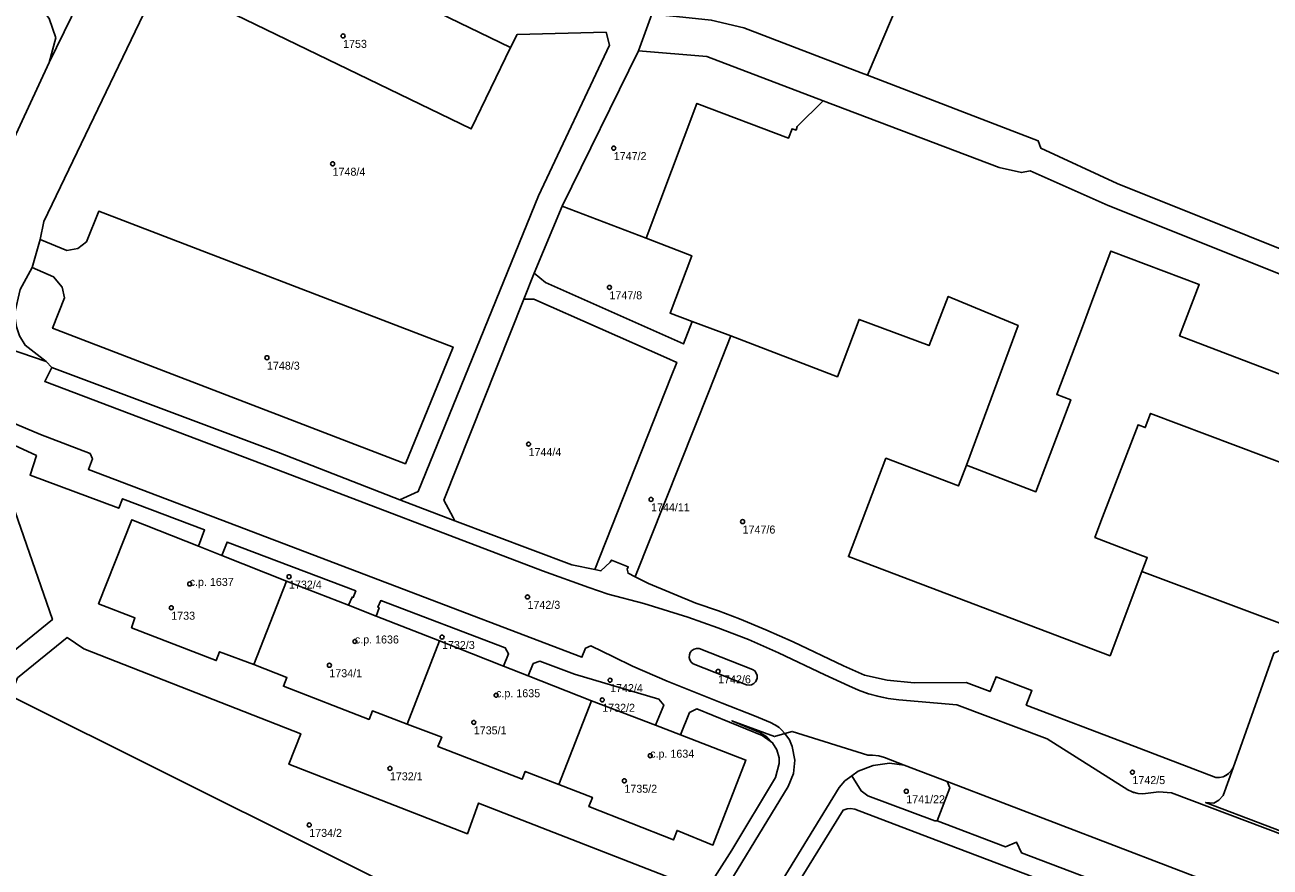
# Model space of a CAD drawing. Extents: x -878211 to -870363, y -1058464 to -1052522.
# Drawn here: x -874877.4 to -874721.8, y -1055715.8 to -1055610.5 of the extents above; entities that cross this region are included whole.
import ezdxf

# ---------------------------------------------------------------- set-up
doc = ezdxf.new("R2010")
doc.units = 0
for name, color, linetype in [('Definiční body', 7, 'Continuous'), ('Polygon budovy', 7, 'Continuous'), ('Polygon parcely', 7, 'Continuous')]:
    doc.layers.add(name, color=color, linetype=linetype)

msp = doc.modelspace()

# ---------------------------------------------------------------- linework, layer by layer
at = {"layer": 'Definiční body'}
for centre in [(-874837.6, -1055611.91994), (-874803.78, -1055625.94994), (-874838.91, -1055627.90994), (-874804.32, -1055643.34994), (-874847.11, -1055652.14994), (-874814.43, -1055662.94994), (-874799.12, -1055669.85994), (-874787.68, -1055672.63994), (-874844.36, -1055679.51994), (-874856.77, -1055680.42994), (-874814.56, -1055682.04994), (-874859.07, -1055683.40994), (-874836.13, -1055687.61994), (-874825.24, -1055687.06994), (-874839.32, -1055690.59994), (-874790.74, -1055691.35994), (-874804.24, -1055692.45994), (-874818.48, -1055694.33994), (-874805.22, -1055694.91994), (-874821.27, -1055697.73994), (-874799.23, -1055701.89994), (-874831.75, -1055703.48994), (-874738.97, -1055703.95994), (-874802.45, -1055705.03994), (-874767.23, -1055706.34994), (-874841.83, -1055710.55994)]:
    msp.add_circle(centre, 0.25, dxfattribs=at)
at = {"layer": 'Polygon budovy'}
for points in [[(-874849.99, -1055597.19), (-874854.9, -1055607.38), (-874821.58, -1055623.55), (-874816.69, -1055613.35)], [(-874863.61, -1055684.66), (-874864.04, -1055685.9), (-874853.46, -1055690), (-874853.05, -1055688.9), (-874848.74, -1055690.48), (-874844.69, -1055680.06), (-874852.75, -1055676.86), (-874855.67, -1055675.7), (-874863.98, -1055672.4), (-874868.16, -1055682.91)], [(-874848.74, -1055690.48), (-874844.62, -1055692.11), (-874845.06, -1055693.22), (-874834.35, -1055697.37), (-874833.93, -1055696.31), (-874829.59, -1055697.95), (-874825.54, -1055687.55), (-874833.46, -1055684.45), (-874836.91, -1055683.1), (-874844.69, -1055680.06)], [(-874825.54, -1055687.55), (-874829.59, -1055697.95), (-874825.28, -1055699.6), (-874825.76, -1055700.76), (-874815.23, -1055704.85), (-874814.85, -1055703.87), (-874810.65, -1055705.49), (-874806.55, -1055695.02), (-874814.47, -1055691.9), (-874817.56, -1055690.69)], [(-874806.55, -1055695.02), (-874810.65, -1055705.49), (-874806.45, -1055707.11), (-874806.89, -1055708.26), (-874796.31, -1055712.43), (-874795.87, -1055711.24), (-874791.39, -1055713.07), (-874787.26, -1055702.45), (-874795.45, -1055699.29), (-874798.58, -1055698.09)]]:
    msp.add_lwpolyline(points, close=True, dxfattribs=at)
msp.add_lwpolyline([(-874712.68, -1055657.21), (-874733.08, -1055649.43), (-874730.62, -1055643.01), (-874741.65, -1055638.81), (-874743.79, -1055644.44), (-874745.19, -1055648.27), (-874748.42, -1055656.74), (-874746.67, -1055657.41), (-874751.04, -1055668.91), (-874759.71, -1055665.58), (-874760.72, -1055668.17), (-874769.77, -1055664.72), (-874774.45, -1055677.01), (-874741.76, -1055689.41), (-874737.78, -1055678.88), (-874737.11, -1055677.11), (-874737.7, -1055676.91), (-874743.65, -1055674.62), (-874742.7, -1055672.08), (-874738.27, -1055660.53), (-874737.37, -1055660.87), (-874736.71, -1055659.1), (-874711.92, -1055668.47)], dxfattribs=at)
at = {"layer": 'Polygon parcely'}
for points in [[(-874659.32, -1055579.55), (-874738.01, -1055549.94), (-874759, -1055599.81), (-874764.02, -1055597.89), (-874772.06, -1055616.84), (-874750.74, -1055625.03), (-874750.43, -1055625.96), (-874740.88, -1055630.37), (-874692.09, -1055649.89)], [(-874849.99, -1055597.19), (-874816.69, -1055613.35), (-874815.86, -1055611.76), (-874804.73, -1055611.46), (-874804.32, -1055613.06), (-874813.17, -1055631.93), (-874828.2, -1055668.89), (-874830.51, -1055669.92), (-874823.62, -1055672.52), (-874823.84, -1055672.12), (-874825.03, -1055669.94), (-874815.02, -1055644.81), (-874813.74, -1055641.56), (-874810.22, -1055633.22), (-874800.69, -1055613.77), (-874799.01, -1055609.18)], [(-874866.86, -1055599.95), (-874874.32, -1055615.24), (-874885.47, -1055639.27), (-874887.87, -1055642.85), (-874891.48, -1055645.03), (-874895.45, -1055645.55), (-874874.71, -1055652.62), (-874877.32, -1055650.59), (-874878.05, -1055649.43), (-874878.41, -1055648.28), (-874878.67, -1055646.71), (-874877.95, -1055643.6), (-874876.44, -1055640.87), (-874875.45, -1055637.36), (-874874.98, -1055635.12), (-874858.37, -1055600.47)], [(-874874.31, -1055609.73), (-874873.51, -1055612.14), (-874874.32, -1055615.24), (-874866.86, -1055599.95)], [(-874858.37, -1055600.47), (-874874.98, -1055635.12), (-874875.45, -1055637.36), (-874872.14, -1055638.75), (-874870.73, -1055638.48), (-874869.66, -1055637.65), (-874868.14, -1055633.83), (-874823.86, -1055650.81), (-874829.82, -1055665.41), (-874873.9, -1055648.47), (-874872.41, -1055644.64), (-874872.69, -1055643.33), (-874873.77, -1055642.02), (-874876.44, -1055640.87), (-874877.95, -1055643.6)], [(-874878.05, -1055649.43), (-874877.32, -1055650.59), (-874874.71, -1055652.62), (-874874, -1055653.36), (-874845.68, -1055664.01), (-874830.51, -1055669.92), (-874828.2, -1055668.89), (-874813.17, -1055631.93), (-874804.32, -1055613.06), (-874804.73, -1055611.46), (-874815.86, -1055611.76), (-874816.69, -1055613.35), (-874821.58, -1055623.55), (-874854.9, -1055607.38)], [(-874692.09, -1055649.89), (-874740.88, -1055630.37), (-874750.43, -1055625.96), (-874750.74, -1055625.03), (-874772.06, -1055616.84), (-874772.86, -1055616.53), (-874787.53, -1055610.9), (-874791.6, -1055609.94), (-874795.93, -1055609.5), (-874799.01, -1055609.18), (-874800.69, -1055613.77), (-874792.17, -1055614.51), (-874777.61, -1055620.03), (-874755.63, -1055628.36), (-874752.84, -1055629.01), (-874751.73, -1055628.77), (-874742.01, -1055633.1), (-874692.07, -1055653.09)], [(-874774.4, -1055693.16), (-874777.4, -1055691.77), (-874783.18, -1055689.02), (-874786.95, -1055687.37), (-874790.78, -1055685.9), (-874794.54, -1055684.59), (-874800.04, -1055682.89), (-874804.5, -1055681.69), (-874806.89, -1055680.89), (-874812.68, -1055678.77), (-874846.54, -1055665.88), (-874874.88, -1055655.13), (-874874, -1055653.36), (-874874.71, -1055652.62), (-874895.45, -1055645.55), (-874899.28, -1055644.5), (-874933.71, -1055626.98), (-874952.2, -1055618.37), (-874965.45, -1055610.93), (-874967.27, -1055609.85)], [(-874692.07, -1055653.09), (-874742.01, -1055633.1), (-874751.73, -1055628.77), (-874752.84, -1055629.01), (-874755.63, -1055628.36), (-874777.61, -1055620.03), (-874780.85, -1055623.26), (-874781, -1055623.7), (-874781.49, -1055623.52), (-874781.93, -1055624.69), (-874793.39, -1055620.36), (-874799.74, -1055637.2), (-874794.04, -1055639.4), (-874796.74, -1055646.56), (-874793.98, -1055647.6), (-874789.16, -1055649.43), (-874775.84, -1055654.53), (-874773.13, -1055647.36), (-874764.38, -1055650.63), (-874761.98, -1055644.48), (-874753.26, -1055648.1), (-874759.71, -1055665.58), (-874760.72, -1055668.17), (-874769.77, -1055664.72), (-874774.45, -1055677.01), (-874741.76, -1055689.41), (-874737.78, -1055678.88), (-874717.23, -1055686.57)], [(-874717.23, -1055686.57), (-874737.78, -1055678.88), (-874741.76, -1055689.41), (-874774.45, -1055677.01), (-874769.77, -1055664.72), (-874760.72, -1055668.17), (-874759.71, -1055665.58), (-874753.26, -1055648.1), (-874761.98, -1055644.48), (-874764.38, -1055650.63), (-874773.13, -1055647.36), (-874775.84, -1055654.53), (-874789.16, -1055649.43), (-874791.88, -1055656.29), (-874801.05, -1055679.43), (-874801.1, -1055679.55), (-874799.45, -1055680.39), (-874793.53, -1055682.82), (-874790.7, -1055683.79), (-874788.07, -1055684.78), (-874784.78, -1055686.17), (-874781.38, -1055687.67), (-874775.08, -1055690.68), (-874772.43, -1055691.84), (-874769.6, -1055692.44), (-874766.24, -1055692.8), (-874759.76, -1055692.75), (-874756.76, -1055693.89), (-874756, -1055692.02), (-874751.54, -1055693.73), (-874752.23, -1055695.57), (-874739.55, -1055700.41), (-874728.55, -1055704.62), (-874728.089, -1055704.62), (-874727.638, -1055704.52), (-874727.329, -1055704.387), (-874726.947, -1055704.129), (-874726.628, -1055703.795), (-874726.39, -1055703.4), (-874721.29, -1055689.08)], [(-874992.64, -1055678.62), (-874968.96, -1055688.35), (-874932.81, -1055713.2), (-874895.44, -1055738.75), (-874895.01, -1055733.79), (-874893.52, -1055718.62), (-874880.16, -1055689.97), (-874873.92, -1055684.88), (-874881.88, -1055662.04), (-874882.06, -1055661.54), (-874886.81, -1055661.49), (-874931.65, -1055665.3), (-874925.16, -1055681.24), (-874928.75, -1055688.61), (-874955.3, -1055675.55), (-874981.44, -1055662.93), (-874984.59, -1055661.41), (-874985.66, -1055663.52), (-875004.44, -1055654.55)], [(-874728.16, -1055707.45), (-874727.63, -1055706.86), (-874726.39, -1055703.4), (-874726.629, -1055703.795), (-874726.947, -1055704.129), (-874727.22, -1055704.325), (-874727.638, -1055704.52), (-874728.089, -1055704.619), (-874728.55, -1055704.62), (-874739.55, -1055700.41), (-874752.23, -1055695.57), (-874751.54, -1055693.73), (-874756, -1055692.02), (-874756.76, -1055693.89), (-874759.76, -1055692.75), (-874766.24, -1055692.8), (-874769.6, -1055692.44), (-874772.43, -1055691.84), (-874775.08, -1055690.68), (-874781.38, -1055687.67), (-874784.78, -1055686.17), (-874788.07, -1055684.78), (-874790.7, -1055683.79), (-874793.53, -1055682.82), (-874799.45, -1055680.39), (-874801.1, -1055679.55), (-874802, -1055679.1), (-874802.09, -1055678.57), (-874801.97, -1055678.3), (-874804.07, -1055677.45), (-874804.22, -1055677.7), (-874805.39, -1055678.8), (-874806.14, -1055678.64), (-874809.03, -1055678.03), (-874823.62, -1055672.52), (-874830.51, -1055669.92), (-874845.68, -1055664.01), (-874874, -1055653.36), (-874874.88, -1055655.13), (-874846.54, -1055665.88), (-874812.68, -1055678.77), (-874806.89, -1055680.89), (-874804.5, -1055681.69), (-874800.04, -1055682.89), (-874794.54, -1055684.59), (-874790.78, -1055685.9), (-874786.95, -1055687.37), (-874783.18, -1055689.02), (-874777.4, -1055691.77), (-874774.4, -1055693.16), (-874773.186, -1055693.7), (-874772.059, -1055694.108), (-874770.78, -1055694.47), (-874769.478, -1055694.734), (-874768.16, -1055694.9), (-874760.93, -1055695.54), (-874749.63, -1055699.77), (-874739.53, -1055706.17), (-874739.003, -1055706.428), (-874738.836, -1055706.488), (-874738.265, -1055706.624), (-874737.68, -1055706.66), (-874735.69, -1055706.4), (-874734.09, -1055706.53), (-874710.67, -1055715.36)], [(-874886.69, -1055657), (-874875.42, -1055661.75), (-874869.21, -1055664.1), (-874868.93, -1055664.79), (-874869.43, -1055666.11), (-874850.89, -1055673.17), (-874832.06, -1055680.35), (-874807.76, -1055689.59), (-874807.31, -1055688.46), (-874806.64, -1055688.15), (-874803.8, -1055689.53), (-874801.46, -1055690.7), (-874797.09, -1055692.56), (-874790.24, -1055695.32), (-874786.19, -1055696.9), (-874784.21, -1055697.76), (-874783.635, -1055698.026), (-874783.297, -1055698.24), (-874782.808, -1055698.644), (-874782.39, -1055699.12), (-874781.5, -1055698.86), (-874772.03, -1055701.83), (-874771.45, -1055701.82), (-874770.64, -1055701.92), (-874769.94, -1055702.13), (-874767.48, -1055703.07), (-874762.14, -1055705.12), (-874720.38, -1055721.13)], [(-874882.06, -1055661.54), (-874875.92, -1055664.38), (-874876.72, -1055666.83), (-874865.63, -1055670.96), (-874865.18, -1055669.77), (-874854.91, -1055673.68), (-874855.67, -1055675.7), (-874852.75, -1055676.86), (-874852.09, -1055675.19), (-874836.01, -1055681.3), (-874836.34, -1055682.12), (-874836.48, -1055682.06), (-874836.91, -1055683.1), (-874833.46, -1055684.45), (-874833.1, -1055683.41), (-874833.24, -1055683.34), (-874832.9, -1055682.5), (-874817.34, -1055688.4), (-874816.92, -1055689.16), (-874817.56, -1055690.69), (-874814.47, -1055691.9), (-874813.85, -1055690.38), (-874813.01, -1055690.08), (-874808.67, -1055691.71), (-874798.13, -1055694.83), (-874797.53, -1055695.58), (-874798.58, -1055698.09), (-874795.45, -1055699.29), (-874794.3, -1055696.51), (-874793.41, -1055696.06), (-874785.22, -1055699.38), (-874783.93, -1055700.28), (-874784.65, -1055699.55), (-874785.51, -1055698.99), (-874789.01, -1055697.52), (-874783.71, -1055699.51), (-874782.39, -1055699.12), (-874782.809, -1055698.644), (-874783.109, -1055698.38), (-874783.635, -1055698.026), (-874784.21, -1055697.76), (-874786.19, -1055696.9), (-874790.24, -1055695.32), (-874797.09, -1055692.56), (-874801.46, -1055690.7), (-874803.8, -1055689.53), (-874806.64, -1055688.15), (-874807.31, -1055688.46), (-874807.76, -1055689.59), (-874832.06, -1055680.35), (-874850.89, -1055673.17), (-874869.43, -1055666.11), (-874868.93, -1055664.79), (-874869.21, -1055664.1), (-874875.42, -1055661.75), (-874886.69, -1055657)], [(-874794.82, -1055722.79), (-874789.03, -1055713.7), (-874783.58, -1055704.62), (-874783.11, -1055702.88), (-874783.13, -1055702.15), (-874783.42, -1055701.17), (-874783.93, -1055700.28), (-874785.22, -1055699.38), (-874793.41, -1055696.06), (-874794.3, -1055696.51), (-874795.45, -1055699.29), (-874787.26, -1055702.45), (-874791.39, -1055713.07), (-874795.87, -1055711.24), (-874796.31, -1055712.43), (-874806.89, -1055708.26), (-874806.45, -1055707.11), (-874810.65, -1055705.49), (-874814.85, -1055703.87), (-874815.23, -1055704.85), (-874825.76, -1055700.76), (-874825.28, -1055699.6), (-874829.59, -1055697.95), (-874833.93, -1055696.31), (-874834.35, -1055697.37), (-874845.06, -1055693.22), (-874844.62, -1055692.11), (-874848.74, -1055690.48), (-874853.05, -1055688.9), (-874853.46, -1055690), (-874864.04, -1055685.9), (-874863.61, -1055684.66), (-874868.16, -1055682.91), (-874863.98, -1055672.4), (-874855.67, -1055675.7), (-874854.91, -1055673.68), (-874865.18, -1055669.77), (-874865.63, -1055670.96), (-874876.72, -1055666.83), (-874875.92, -1055664.38), (-874882.06, -1055661.54)], [(-874881.88, -1055662.04), (-874873.92, -1055684.88), (-874880.16, -1055689.97)], [(-874878.28, -1055692.17), (-874872.06, -1055687.14), (-874870, -1055688.54), (-874842.9, -1055699.15), (-874844.37, -1055702.96), (-874822.07, -1055711.65), (-874820.67, -1055707.83), (-874794.9, -1055717.88)], [(-874710.67, -1055715.36), (-874734.09, -1055706.53), (-874735.69, -1055706.4), (-874737.68, -1055706.66), (-874738.265, -1055706.623), (-874738.441, -1055706.593), (-874739.003, -1055706.428), (-874739.53, -1055706.17), (-874749.63, -1055699.77), (-874760.93, -1055695.54), (-874768.16, -1055694.9), (-874769.478, -1055694.734), (-874770.654, -1055694.5), (-874771.935, -1055694.148), (-874773.186, -1055693.7), (-874774.4, -1055693.16)], [(-874811.87, -1055754.77), (-874781.97, -1055705.74), (-874781.31, -1055704.13), (-874781.15, -1055702.44), (-874781.47, -1055700.74), (-874781.82, -1055699.93), (-874782.39, -1055699.12), (-874783.71, -1055699.51), (-874789.01, -1055697.52), (-874785.51, -1055698.99), (-874784.65, -1055699.55), (-874783.93, -1055700.28), (-874783.42, -1055701.17), (-874783.13, -1055702.15), (-874783.11, -1055702.88), (-874783.58, -1055704.62), (-874789.03, -1055713.7), (-874794.82, -1055722.79)], [(-874786.7, -1055723.96), (-874775.6, -1055705.86), (-874774.9, -1055705.06), (-874774.03, -1055704.41), (-874773.26, -1055703.85), (-874771.36, -1055703.11), (-874769.34, -1055702.84), (-874767.48, -1055703.07), (-874769.94, -1055702.13), (-874770.64, -1055701.92), (-874771.45, -1055701.82), (-874772.03, -1055701.83), (-874781.5, -1055698.86), (-874782.39, -1055699.12), (-874781.82, -1055699.93), (-874781.47, -1055700.74), (-874781.15, -1055702.44), (-874781.31, -1055704.13), (-874781.97, -1055705.74), (-874811.87, -1055754.77)], [(-874743.15, -1055717.72), (-874752.83, -1055714.05), (-874753.47, -1055712.69), (-874754.83, -1055713.29), (-874763.39, -1055710.03), (-874763.66, -1055710.05), (-874772.05, -1055706.9), (-874772.85, -1055706.31), (-874774.03, -1055704.41), (-874774.9, -1055705.06), (-874775.6, -1055705.86), (-874786.7, -1055723.96)], [(-874714.95, -1055713.42), (-874729.83, -1055707.75), (-874728.81, -1055707.83), (-874728.16, -1055707.45)], [(-874792.05, -1055736.49), (-874786.26, -1055726.99), (-874785.98, -1055726.92), (-874781.63, -1055729.01), (-874780.58, -1055726.27), (-874783.8, -1055725.04), (-874784.72, -1055724.7), (-874784.81, -1055724.42), (-874775.12, -1055708.72), (-874774.63, -1055708.53), (-874774.18, -1055708.5), (-874773.66, -1055708.6), (-874764.38, -1055712.13), (-874754.72, -1055715.8), (-874731.26, -1055724.71), (-874721.79, -1055728.25), (-874718.97, -1055727.26)], [(-874731.26, -1055724.71), (-874754.72, -1055715.8), (-874764.38, -1055712.13), (-874773.66, -1055708.6), (-874774.18, -1055708.5), (-874774.63, -1055708.53), (-874775.12, -1055708.72), (-874784.81, -1055724.42)]]:
    msp.add_lwpolyline(points, dxfattribs=at)
for points in [[(-874878.69, -1055606.16), (-874883.59, -1055616.33), (-874934.18, -1055591.62), (-874929.24, -1055581.41), (-874935.73, -1055578.22), (-874939.21, -1055579.91), (-874944.69, -1055591.58), (-874921.34, -1055603.38), (-874933.71, -1055626.98), (-874899.28, -1055644.5), (-874895.45, -1055645.55), (-874891.48, -1055645.03), (-874887.87, -1055642.85), (-874885.47, -1055639.27), (-874874.32, -1055615.24), (-874873.51, -1055612.14), (-874874.31, -1055609.73), (-874876.14, -1055607.41)], [(-874795.93, -1055609.5), (-874791.6, -1055609.94), (-874787.53, -1055610.9), (-874772.86, -1055616.53), (-874772.06, -1055616.84), (-874764.02, -1055597.89), (-874786.09, -1055589.06)], [(-874854.9, -1055607.38), (-874821.58, -1055623.55), (-874816.69, -1055613.35), (-874849.99, -1055597.19)], [(-874799.74, -1055637.2), (-874793.39, -1055620.36), (-874781.93, -1055624.69), (-874781.49, -1055623.52), (-874781, -1055623.7), (-874780.85, -1055623.26), (-874777.61, -1055620.03), (-874792.17, -1055614.51), (-874800.69, -1055613.77), (-874810.22, -1055633.22)], [(-874873.77, -1055642.02), (-874872.69, -1055643.33), (-874872.41, -1055644.64), (-874873.9, -1055648.47), (-874829.82, -1055665.41), (-874823.86, -1055650.81), (-874868.14, -1055633.83), (-874869.66, -1055637.65), (-874870.73, -1055638.48), (-874872.14, -1055638.75), (-874875.45, -1055637.36), (-874876.44, -1055640.87)], [(-874793.98, -1055647.6), (-874796.74, -1055646.56), (-874794.04, -1055639.4), (-874799.74, -1055637.2), (-874810.22, -1055633.22), (-874813.74, -1055641.56), (-874812.33, -1055642.75), (-874795.06, -1055650.43)], [(-874802, -1055679.1), (-874801.1, -1055679.55), (-874801.05, -1055679.43), (-874791.88, -1055656.29), (-874789.16, -1055649.43), (-874793.98, -1055647.6), (-874795.06, -1055650.43), (-874812.33, -1055642.75), (-874813.74, -1055641.56), (-874815.02, -1055644.81), (-874813.78, -1055644.84), (-874797.18, -1055652.17), (-874795.92, -1055652.73), (-874796.61, -1055654.48), (-874805.51, -1055677.04), (-874806.14, -1055678.64), (-874805.39, -1055678.8), (-874804.22, -1055677.7), (-874804.07, -1055677.45), (-874801.97, -1055678.3), (-874802.09, -1055678.57)], [(-874825.03, -1055669.94), (-874823.84, -1055672.12), (-874823.62, -1055672.52), (-874809.03, -1055678.03), (-874806.14, -1055678.64), (-874805.51, -1055677.04), (-874796.61, -1055654.48), (-874795.92, -1055652.73), (-874797.18, -1055652.17), (-874813.78, -1055644.84), (-874815.02, -1055644.81)], [(-874855.67, -1055675.7), (-874863.98, -1055672.4), (-874868.16, -1055682.91), (-874863.61, -1055684.66), (-874864.04, -1055685.9), (-874853.46, -1055690), (-874853.05, -1055688.9), (-874848.74, -1055690.48), (-874844.69, -1055680.06), (-874852.75, -1055676.86)], [(-874852.75, -1055676.86), (-874844.69, -1055680.06), (-874836.91, -1055683.1), (-874836.48, -1055682.06), (-874836.34, -1055682.12), (-874836.01, -1055681.3), (-874852.09, -1055675.19)], [(-874848.74, -1055690.48), (-874844.62, -1055692.11), (-874845.06, -1055693.22), (-874834.35, -1055697.37), (-874833.93, -1055696.31), (-874829.59, -1055697.95), (-874825.54, -1055687.55), (-874833.46, -1055684.45), (-874836.91, -1055683.1), (-874844.69, -1055680.06)], [(-874833.46, -1055684.45), (-874825.54, -1055687.55), (-874817.56, -1055690.69), (-874816.92, -1055689.16), (-874817.34, -1055688.4), (-874832.9, -1055682.5), (-874833.24, -1055683.34), (-874833.1, -1055683.41)], [(-874872.06, -1055687.14), (-874878.28, -1055692.17), (-874879.16, -1055694.43), (-874801.27, -1055733.29), (-874794.82, -1055722.79), (-874793.78, -1055720.54), (-874794.9, -1055717.88), (-874820.67, -1055707.83), (-874822.07, -1055711.65), (-874844.37, -1055702.96), (-874842.9, -1055699.15), (-874870, -1055688.54)], [(-874815.23, -1055704.85), (-874814.85, -1055703.87), (-874810.65, -1055705.49), (-874806.55, -1055695.02), (-874814.47, -1055691.9), (-874817.56, -1055690.69), (-874825.54, -1055687.55), (-874829.59, -1055697.95), (-874825.28, -1055699.6), (-874825.76, -1055700.76)], [(-874793.85, -1055690.41), (-874787.2, -1055693.05), (-874786.879, -1055693.091), (-874786.561, -1055693.032), (-874786.275, -1055692.878), (-874786.051, -1055692.645), (-874785.967, -1055692.503), (-874785.872, -1055692.193), (-874785.875, -1055691.87), (-874785.977, -1055691.562), (-874786.169, -1055691.301), (-874786.43, -1055691.11), (-874793.12, -1055688.5), (-874793.442, -1055688.489), (-874793.752, -1055688.577), (-874794.02, -1055688.756), (-874794.214, -1055688.997), (-874794.331, -1055689.298), (-874794.35, -1055689.619), (-874794.27, -1055689.931), (-874794.098, -1055690.204)], [(-874793.12, -1055688.5), (-874786.43, -1055691.11), (-874786.168, -1055691.301), (-874785.977, -1055691.562), (-874785.875, -1055691.869), (-874785.871, -1055692.193), (-874785.908, -1055692.355), (-874786.051, -1055692.646), (-874786.275, -1055692.879), (-874786.56, -1055693.032), (-874786.879, -1055693.091), (-874787.2, -1055693.05), (-874793.85, -1055690.41), (-874794.097, -1055690.203), (-874794.269, -1055689.931), (-874794.349, -1055689.619), (-874794.333, -1055689.311), (-874794.22, -1055689.01), (-874794.02, -1055688.757), (-874793.752, -1055688.578), (-874793.442, -1055688.49)], [(-874711.95, -1055691.7), (-874718.23, -1055689.19), (-874720.18, -1055688.56), (-874721.29, -1055689.08), (-874726.39, -1055703.4), (-874727.63, -1055706.86), (-874728.16, -1055707.45), (-874728.81, -1055707.83), (-874729.83, -1055707.75), (-874714.95, -1055713.42), (-874716.09, -1055712.77), (-874716.55, -1055712.17), (-874716.43, -1055710.95), (-874715.5, -1055708.6), (-874709.53, -1055693.57), (-874709.72, -1055692.7)], [(-874814.47, -1055691.9), (-874806.55, -1055695.02), (-874798.58, -1055698.09), (-874797.53, -1055695.58), (-874798.13, -1055694.83), (-874808.67, -1055691.71), (-874813.01, -1055690.08), (-874813.85, -1055690.38)], [(-874889.21, -1055739.85), (-874888.66, -1055747.81), (-874834.8, -1055782.87), (-874819.95, -1055759.02), (-874820.67, -1055756.78), (-874818.23, -1055753), (-874812.5, -1055751.61), (-874801.27, -1055733.29), (-874879.16, -1055694.43), (-874889.4, -1055716.78), (-874890.26, -1055719.4), (-874890.42, -1055722.13)], [(-874795.45, -1055699.29), (-874798.58, -1055698.09), (-874806.55, -1055695.02), (-874810.65, -1055705.49), (-874806.45, -1055707.11), (-874806.89, -1055708.26), (-874796.31, -1055712.43), (-874795.87, -1055711.24), (-874791.39, -1055713.07), (-874787.26, -1055702.45)], [(-874774.03, -1055704.41), (-874772.85, -1055706.31), (-874772.05, -1055706.9), (-874763.66, -1055710.05), (-874763.39, -1055710.03), (-874761.8, -1055705.93), (-874762.14, -1055705.12), (-874767.48, -1055703.07), (-874769.34, -1055702.84), (-874771.36, -1055703.11), (-874773.26, -1055703.85)], [(-874761.8, -1055705.93), (-874763.39, -1055710.03), (-874754.83, -1055713.29), (-874753.47, -1055712.69), (-874752.83, -1055714.05), (-874743.15, -1055717.72), (-874741.78, -1055717.13), (-874741.15, -1055718.49), (-874731.48, -1055722.16), (-874730.09, -1055721.56), (-874729.47, -1055722.94), (-874722.55, -1055725.55), (-874721.04, -1055721.41), (-874720.38, -1055721.13), (-874762.14, -1055705.12)]]:
    msp.add_lwpolyline(points, close=True, dxfattribs=at)

# ---------------------------------------------------------------- texts
at = {"layer": 'Definiční body'}
for s, p in [('1753', (-874837.6, -1055613.409)), ('1747/2', (-874803.78, -1055627.439)), ('1748/4', (-874838.91, -1055629.399)), ('1747/8', (-874804.32, -1055644.839)), ('1748/3', (-874847.11, -1055653.639)), ('1744/4', (-874814.43, -1055664.439)), ('1744/11', (-874799.12, -1055671.349)), ('1747/6', (-874787.68, -1055674.129)), ('c.p. 1637', (-874856.77, -1055680.679)), ('1732/4', (-874844.36, -1055681.009)), ('1742/3', (-874814.56, -1055683.539)), ('1733', (-874859.07, -1055684.899)), ('c.p. 1636', (-874836.13, -1055687.87)), ('1732/3', (-874825.24, -1055688.559)), ('1734/1', (-874839.32, -1055692.089)), ('1742/6', (-874790.74, -1055692.849)), ('c.p. 1635', (-874818.48, -1055694.59)), ('1742/4', (-874804.24, -1055693.949)), ('1732/2', (-874805.22, -1055696.409)), ('1735/1', (-874821.27, -1055699.229)), ('c.p. 1634', (-874799.23, -1055702.149)), ('1732/1', (-874831.75, -1055704.979)), ('1742/5', (-874738.97, -1055705.449)), ('1735/2', (-874802.45, -1055706.529)), ('1741/22', (-874767.23, -1055707.839)), ('1734/2', (-874841.83, -1055712.049))]:
    msp.add_text(s, height=0.999996, dxfattribs=at).set_placement(p)

doc.saveas('drawing.dxf')
